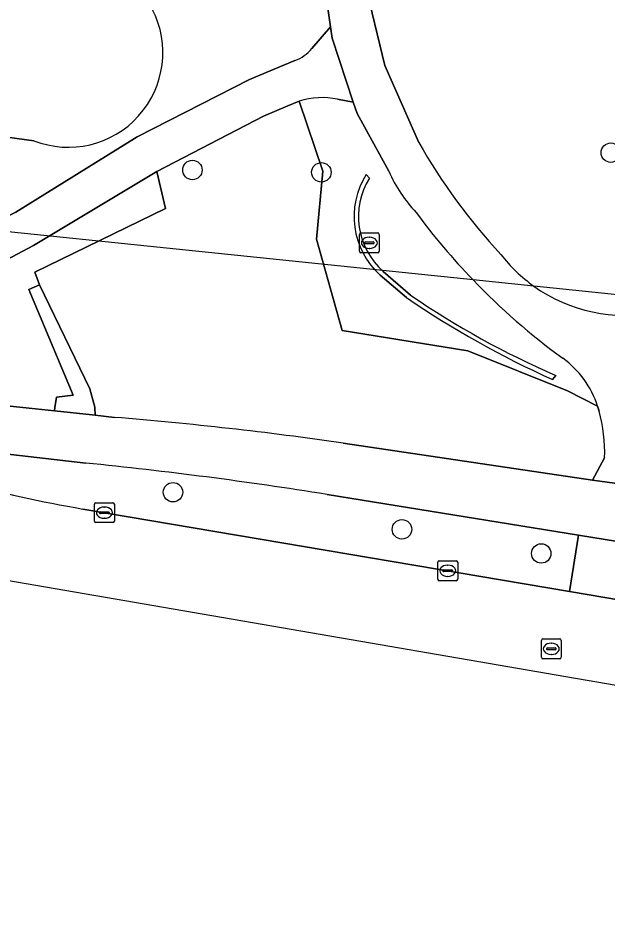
# Model space of a CAD drawing. Extents: x 161258 to 161838, y 380833 to 381727.
# Drawn here: x 161286.17 to 161315.76, y 380885.68 to 380930.82 of the extents above; entities that cross this region are included whole.
import ezdxf

# ---------------------------------------------------------------- set-up
doc = ezdxf.new("R2010")
doc.units = 0
for name, color, linetype in [('IMGEO_Berm_groen', 7, 'Continuous'), ('IMGEO_Boom', 7, 'Continuous'), ('IMGEO_Duiker', 7, 'Continuous'), ('IMGEO_Erf', 7, 'Continuous'), ('IMGEO_Fietspad_gesloten', 7, 'Continuous'), ('IMGEO_Groenvoorziening', 7, 'Continuous'), ('IMGEO_Haag', 7, 'Continuous'), ('IMGEO_Kolk', 7, 'Continuous'), ('IMGEO_Muur', 7, 'Continuous'), ('IMGEO_Rijbaan_lokaal_gesloten', 7, 'Continuous'), ('IMGEO_Rioolput', 7, 'Continuous'), ('IMGEO_Voetpad_gesloten', 7, 'Continuous'), ('IMGEO_Voetpad_open', 7, 'Continuous')]:
    doc.layers.add(name, color=color, linetype=linetype)

msp = doc.modelspace()

# ---------------------------------------------------------------- linework, layer by layer
at = {"layer": 'IMGEO_Berm_groen'}
for points in [[(161289.573, 380908.445), (161278.41, 380909.731), (161272.184, 380910.765), (161272.011, 380909.798), (161278.195, 380908.628), (161283.251, 380907.5)], [(161289.433, 380906.135), (161313.872, 380901.999), (161314.337, 380904.828), (161301.697, 380906.872)]]:
    msp.add_lwpolyline(points, dxfattribs=at)
for centre, radius, start, end in [((161268.382, 380697.607), 211.901, 80.95452, 84.26066), ((161302.411, 380979.592), 74.595, 255.11665, 259.98083)]:
    msp.add_arc(centre, radius, start, end, dxfattribs=at)
at = {"layer": 'IMGEO_Boom'}
for centre in [(161315.954, 380924.044), (161294.935, 380923.173), (161301.413, 380923.059), (161293.96, 380906.981), (161305.46, 380905.115), (161312.459, 380903.903)]:
    msp.add_circle(centre, 0.489, dxfattribs=at)
at = {"layer": 'IMGEO_Duiker'}
msp.add_lwpolyline([(161332.878, 380915.189), (161332.754, 380915.201), (161332.598, 380915.218), (161331.375, 380915.344), (161324.802, 380916.022), (161320.181, 380916.499), (161312.089, 380917.335), (161309.031, 380917.651), (161269.452, 380921.737), (161269.265, 380921.756), (161268.801, 380921.804)], dxfattribs=at)
at = {"layer": 'IMGEO_Erf'}
msp.add_lwpolyline([(161312.457, 380953.772), (161310.876, 380951.237), (161309.215, 380948.85), (161306.626, 380945.369), (161304.438, 380941.098), (161303.514, 380936.964), (161303.585, 380932.658), (161304.606, 380928.421), (161306.304, 380924.561)], dxfattribs=at)
for centre, radius, start, end in [((161332.384, 380939.347), 29.98, 209.5516, 222.9243), ((161316.704, 380923.791), 7.936, 217.7753, 234.4437), ((161316.668, 380923.759), 7.889, 234.5164, 281.5648)]:
    msp.add_arc(centre, radius, start, end, dxfattribs=at)
at = {"layer": 'IMGEO_Fietspad_gesloten'}
for points in [[(161291.023, 380910.744), (161290.048, 380910.848), (161289.902, 380910.864), (161288.002, 380911.068), (161284.178, 380911.477), (161284.149, 380911.48), (161281.533, 380911.76), (161271.059, 380913.418), (161270.662, 380913.494), (161270.249, 380911.086), (161272.184, 380910.765), (161278.41, 380909.731), (161289.573, 380908.445)], [(161392.197, 380899.636), (161361.104, 380900.258), (161358.704, 380900.422), (161326.205, 380905.912), (161317.975, 380907.188), (161315.04, 380907.592), (161302.51, 380909.45)], [(161301.697, 380906.872), (161314.337, 380904.828), (161321.243, 380903.698), (161349.653, 380898.903), (161356.959, 380897.619), (161362.845, 380897.192), (161384.222, 380896.717), (161387.882, 380896.696), (161390.277, 380896.628), (161388.096, 380893.481), (161388.724, 380893.566)]]:
    msp.add_lwpolyline(points, dxfattribs=at)
for centre, radius, start, end in [((161275.647, 380722.612), 188.759, 81.8181, 85.32746), ((161268.382, 380697.607), 211.901, 80.95452, 84.26066)]:
    msp.add_arc(centre, radius, start, end, dxfattribs=at)
at = {"layer": 'IMGEO_Groenvoorziening'}
for points in [[(161286.188, 380976.352), (161277.541, 380962.255), (161273.804, 380952.48), (161271.381, 380939.092), (161272.599, 380931.479), (161271.86, 380925.461), (161272.339, 380926.424), (161276.137, 380926.226), (161279.745, 380925.206), (161283.298, 380925.138), (161286.964, 380924.645)], [(161300.932, 380929.28), (161301.875, 380930.372), (161301.311, 380934.286), (161301.59, 380938.599), (161302.831, 380942.924), (161305.281, 380947.054), (161308.152, 380950.853), (161311.007, 380955.303)], [(161286.964, 380924.645), (161283.298, 380925.138), (161279.745, 380925.206), (161276.137, 380926.226), (161272.339, 380926.424), (161271.86, 380925.461), (161270.447, 380917.658), (161273.292, 380917.177), (161276.301, 380917.416), (161279.298, 380918.043), (161282.327, 380919.149), (161286.057, 380921.053), (161292.155, 380924.84), (161297.802, 380927.717), (161300.084, 380928.681)], [(161301.171, 380919.701), (161301.481, 380923.123), (161300.299, 380926.636), (161299.733, 380926.403), (161298.502, 380925.874), (161293.148, 380923.099), (161293.578, 380921.24), (161287.025, 380918.044), (161287.255, 380917.404), (161289.787, 380912.173), (161290.032, 380911.256), (161290.048, 380910.848), (161291.023, 380910.744)], [(161300.299, 380926.636), (161301.481, 380923.123), (161301.171, 380919.701), (161302.466, 380915.101), (161308.769, 380914.082), (161313.779, 380912.083), (161315.291, 380911.299)], [(161304.798, 380923.11), (161303.203, 380926.013), (161303.017, 380926.579), (161302.228, 380926.727)], [(161284.178, 380911.477), (161288.002, 380911.068), (161288.025, 380911.238), (161288.114, 380911.76), (161288.938, 380911.864), (161286.717, 380917.173), (161287.255, 380917.404), (161287.025, 380918.044), (161293.578, 380921.24), (161293.148, 380923.099), (161286.948, 380919.373), (161283.215, 380917.401)], [(161303.671, 380922.953), (161303.828, 380922.769)], [(161315.36, 380911.061), (161315.291, 380911.299), (161313.779, 380912.083), (161308.769, 380914.082), (161302.466, 380915.101), (161301.171, 380919.701)], [(161304.519, 380918.08), (161305.89, 380916.884)], [(161305.683, 380916.767), (161304.365, 380917.89)], [(161313.183, 380912.846), (161313.019, 380912.644)], [(161302.51, 380909.45), (161315.04, 380907.592), (161315.643, 380908.705)]]:
    msp.add_lwpolyline(points, dxfattribs=at)
msp.add_lwpolyline([(161287.255, 380917.404), (161286.717, 380917.173), (161288.938, 380911.864), (161288.114, 380911.76), (161288.025, 380911.238), (161288.002, 380911.068), (161289.902, 380910.864), (161290.048, 380910.848), (161290.032, 380911.256), (161289.787, 380912.173)], close=True, dxfattribs=at)
for centre, radius, start, end in [((161288.697, 380929.073), 4.755, 248.6202, 27.3728), ((161288.697, 380929.073), 4.755, 248.6202, 27.3728), ((161299.462, 380930.462), 1.886, 289.2634, 321.2089), ((161301.434, 380923.063), 3.749, 77.7747, 107.6271), ((161311.682, 380926.176), 7.535, 204.0063, 223.0162), ((161307.011, 380920.832), 3.957, 147.5825, 228.0276), ((161306.957, 380920.835), 3.678, 148.2728, 228.4934), ((161333.85, 380941.519), 34.433, 216.5048, 223.8813), ((161333.864, 380941.525), 34.448, 223.8725, 233.8457), ((161333.157, 380957.063), 48.77, 235.7137, 245.6123), ((161331.002, 380953.633), 44.509, 235.6541, 246.4009), ((161310.789, 380909.874), 4.722, 17.5687, 54.356), ((161307.956, 380908.977), 7.692, 357.9759, 15.7231), ((161275.647, 380722.612), 188.759, 81.8181, 85.32746)]:
    msp.add_arc(centre, radius, start, end, dxfattribs=at)
at = {"layer": 'IMGEO_Haag'}
msp.add_lwpolyline([(161287.255, 380917.404), (161286.717, 380917.173), (161288.938, 380911.864), (161288.114, 380911.76), (161288.025, 380911.238), (161288.002, 380911.068), (161289.902, 380910.864), (161290.048, 380910.848), (161290.032, 380911.256), (161289.787, 380912.173)], close=True, dxfattribs=at)
at = {"layer": 'IMGEO_Kolk'}
for p, q in [((161290.012, 380905.526), (161290.012, 380906.378)), ((161290.087, 380906.452), (161290.939, 380906.452)), ((161291.013, 380906.378), (161291.013, 380905.526)), ((161290.271, 380905.946), (161290.271, 380905.958)), ((161290.709, 380905.909), (161290.311, 380905.909)), ((161290.314, 380905.995), (161290.712, 380905.995)), ((161290.5, 380906.232), (161290.525, 380906.232)), ((161290.755, 380905.958), (161290.755, 380905.946)), ((161290.939, 380905.452), (161290.087, 380905.452)), ((161290.523, 380905.672), (161290.498, 380905.672)), ((161307.26, 380902.607), (161307.26, 380903.459)), ((161307.335, 380903.533), (161308.187, 380903.533)), ((161307.748, 380903.313), (161307.773, 380903.313)), ((161308.261, 380903.459), (161308.261, 380902.607)), ((161307.519, 380903.027), (161307.519, 380903.039)), ((161307.957, 380902.99), (161307.559, 380902.99)), ((161307.562, 380903.076), (161307.96, 380903.076)), ((161307.771, 380902.753), (161307.746, 380902.753)), ((161308.003, 380903.039), (161308.003, 380903.027)), ((161308.187, 380902.533), (161307.335, 380902.533))]:
    msp.add_line(p, q, dxfattribs=at)
for points in [[(161290.012, 380905.526), (161290.012, 380906.378)], [(161290.087, 380906.452), (161290.939, 380906.452)], [(161291.013, 380906.378), (161291.013, 380905.526)], [(161290.939, 380905.452), (161290.087, 380905.452)], [(161307.26, 380902.607), (161307.26, 380903.459)], [(161307.335, 380903.533), (161308.187, 380903.533)], [(161308.261, 380903.459), (161308.261, 380902.607)], [(161308.187, 380902.533), (161307.335, 380902.533)]]:
    msp.add_lwpolyline(points, dxfattribs=at)
for centre, radius, start, end in [((161290.089, 380906.376), 0.0765, 91.552, 178.448), ((161290.089, 380906.376), 0.0765, 91.552, 178.448), ((161290.937, 380906.376), 0.0765, 1.552, 88.448), ((161290.937, 380906.376), 0.0765, 1.552, 88.448), ((161290.311, 380905.955), 0.0403, 85.8775, 175.7526), ((161290.308, 380905.945), 0.0366, 178.938, 274.7102), ((161290.712, 380905.952), 0.043, 264.8664, 352.4533), ((161290.716, 380905.957), 0.0386, 1.7309, 96.639), ((161290.089, 380905.528), 0.0765, 181.552, 268.448), ((161290.089, 380905.528), 0.0765, 181.552, 268.448), ((161290.937, 380905.528), 0.0765, 271.552, 358.448), ((161290.937, 380905.528), 0.0765, 271.552, 358.448), ((161307.337, 380903.457), 0.0765, 91.552, 178.448), ((161307.337, 380903.457), 0.0765, 91.552, 178.448), ((161308.185, 380903.457), 0.0765, 1.552, 88.448), ((161308.185, 380903.457), 0.0765, 1.552, 88.448), ((161307.559, 380903.036), 0.0403, 85.8775, 175.7526), ((161307.556, 380903.026), 0.0366, 178.938, 274.7102), ((161307.96, 380903.033), 0.043, 264.8664, 352.4533), ((161307.964, 380903.038), 0.0386, 1.7309, 96.639), ((161307.337, 380902.609), 0.0765, 181.552, 268.448), ((161307.337, 380902.609), 0.0765, 181.552, 268.448), ((161308.185, 380902.609), 0.0765, 271.552, 358.448), ((161308.185, 380902.609), 0.0765, 271.552, 358.448)]:
    msp.add_arc(centre, radius, start, end, dxfattribs=at)
for centre, major_axis, ratio, start_param, end_param in [((161290.499, 380905.952), (-0.387, 0.002), 0.722429, 4.712389, 7.853982), ((161290.524, 380905.952), (-0.39, 0.002), 0.717154, 1.570796, 4.712389), ((161307.747, 380903.033), (-0.387, 0.002), 0.722429, 4.712389, 7.853982), ((161307.772, 380903.033), (-0.39, 0.002), 0.717154, 1.570796, 4.712389)]:
    msp.add_ellipse(centre, major_axis=major_axis, ratio=ratio, start_param=start_param, end_param=end_param, dxfattribs=at)
at = {"layer": 'IMGEO_Muur'}
for points in [[(161303.828, 380922.769), (161303.671, 380922.953)], [(161305.89, 380916.884), (161304.519, 380918.08)], [(161304.365, 380917.89), (161305.683, 380916.767)], [(161313.019, 380912.644), (161313.183, 380912.846)]]:
    msp.add_lwpolyline(points, dxfattribs=at)
for centre, radius, start, end in [((161307.011, 380920.832), 3.957, 147.5825, 228.0276), ((161306.957, 380920.835), 3.678, 148.2728, 228.4934), ((161333.157, 380957.063), 48.77, 235.7137, 245.6123), ((161331.002, 380953.633), 44.509, 235.6541, 246.4009)]:
    msp.add_arc(centre, radius, start, end, dxfattribs=at)
at = {"layer": 'IMGEO_Rijbaan_lokaal_gesloten'}
for points in [[(161283.251, 380907.5), (161278.195, 380908.628), (161272.011, 380909.798), (161270.091, 380910.161), (161269.271, 380905.376), (161329.046, 380895.067), (161380.338, 380885.681)], [(161379.317, 380888.892), (161379.528, 380888.885), (161379.529, 380893.446), (161364.03, 380893.75), (161362.355, 380893.912), (161351.579, 380895.651), (161349.121, 380895.969), (161320.775, 380900.825), (161313.872, 380901.999), (161289.433, 380906.135)]]:
    msp.add_lwpolyline(points, dxfattribs=at)
msp.add_arc((161302.411, 380979.592), 74.595, 255.11665, 259.98083, dxfattribs=at)
at = {"layer": 'IMGEO_Rioolput'}
for p, q in [((161303.323, 380919.089), (161303.323, 380919.941)), ((161303.398, 380920.015), (161304.25, 380920.015)), ((161304.324, 380919.941), (161304.324, 380919.089)), ((161303.582, 380919.509), (161303.582, 380919.521)), ((161304.02, 380919.472), (161303.622, 380919.472)), ((161303.625, 380919.558), (161304.023, 380919.558)), ((161303.811, 380919.795), (161303.836, 380919.795)), ((161304.066, 380919.521), (161304.066, 380919.509)), ((161304.25, 380919.015), (161303.398, 380919.015)), ((161303.834, 380919.235), (161303.809, 380919.235)), ((161312.463, 380898.684), (161312.463, 380899.536)), ((161312.538, 380899.61), (161313.39, 380899.61)), ((161313.464, 380899.536), (161313.464, 380898.684)), ((161312.722, 380899.104), (161312.722, 380899.116)), ((161312.765, 380899.153), (161313.163, 380899.153)), ((161312.951, 380899.39), (161312.976, 380899.39)), ((161313.206, 380899.116), (161313.206, 380899.104)), ((161313.16, 380899.067), (161312.762, 380899.067)), ((161312.974, 380898.83), (161312.949, 380898.83)), ((161313.39, 380898.61), (161312.538, 380898.61))]:
    msp.add_line(p, q, dxfattribs=at)
for points in [[(161303.323, 380919.089), (161303.323, 380919.941)], [(161303.398, 380920.015), (161304.25, 380920.015)], [(161304.324, 380919.941), (161304.324, 380919.089)], [(161304.25, 380919.015), (161303.398, 380919.015)], [(161312.463, 380898.684), (161312.463, 380899.536)], [(161312.538, 380899.61), (161313.39, 380899.61)], [(161313.464, 380899.536), (161313.464, 380898.684)], [(161313.39, 380898.61), (161312.538, 380898.61)]]:
    msp.add_lwpolyline(points, dxfattribs=at)
for centre, radius, start, end in [((161303.4, 380919.939), 0.0765, 91.552, 178.448), ((161303.4, 380919.939), 0.0765, 91.552, 178.448), ((161304.248, 380919.939), 0.0765, 1.552, 88.448), ((161304.248, 380919.939), 0.0765, 1.552, 88.448), ((161303.622, 380919.518), 0.0403, 85.8775, 175.7526), ((161303.619, 380919.508), 0.0366, 178.938, 274.7102), ((161304.023, 380919.515), 0.043, 264.8664, 352.4533), ((161304.027, 380919.52), 0.0386, 1.7309, 96.639), ((161303.4, 380919.091), 0.0765, 181.552, 268.448), ((161303.4, 380919.091), 0.0765, 181.552, 268.448), ((161304.248, 380919.091), 0.0765, 271.552, 358.448), ((161304.248, 380919.091), 0.0765, 271.552, 358.448), ((161312.54, 380899.534), 0.0765, 91.552, 178.448), ((161312.54, 380899.534), 0.0765, 91.552, 178.448), ((161313.388, 380899.534), 0.0765, 1.552, 88.448), ((161313.388, 380899.534), 0.0765, 1.552, 88.448), ((161312.762, 380899.113), 0.0403, 85.8775, 175.7526), ((161312.759, 380899.103), 0.0366, 178.938, 274.7102), ((161313.163, 380899.11), 0.043, 264.8664, 352.4533), ((161313.167, 380899.115), 0.0386, 1.7309, 96.639), ((161312.54, 380898.686), 0.0765, 181.552, 268.448), ((161312.54, 380898.686), 0.0765, 181.552, 268.448), ((161313.388, 380898.686), 0.0765, 271.552, 358.448), ((161313.388, 380898.686), 0.0765, 271.552, 358.448)]:
    msp.add_arc(centre, radius, start, end, dxfattribs=at)
for centre, major_axis, ratio, start_param, end_param in [((161303.81, 380919.515), (-0.387, 0.002), 0.722429, 4.712389, 7.853982), ((161303.835, 380919.515), (-0.39, 0.002), 0.717154, 1.570796, 4.712389), ((161312.95, 380899.11), (-0.387, 0.002), 0.722429, 4.712389, 7.853982), ((161312.975, 380899.11), (-0.39, 0.002), 0.717154, 1.570796, 4.712389)]:
    msp.add_ellipse(centre, major_axis=major_axis, ratio=ratio, start_param=start_param, end_param=end_param, dxfattribs=at)
at = {"layer": 'IMGEO_Voetpad_gesloten'}
for points in [[(161311.007, 380955.303), (161308.152, 380950.853), (161305.281, 380947.054), (161302.831, 380942.924), (161301.59, 380938.599), (161301.311, 380934.286), (161301.875, 380930.372), (161301.957, 380929.8), (161303.017, 380926.579), (161303.203, 380926.013), (161304.798, 380923.11)], [(161306.304, 380924.561), (161304.606, 380928.421), (161303.585, 380932.658), (161303.514, 380936.964), (161304.438, 380941.098), (161306.626, 380945.369), (161309.215, 380948.85), (161310.876, 380951.237), (161312.457, 380953.772)], [(161302.228, 380926.727), (161303.017, 380926.579), (161301.957, 380929.8), (161301.875, 380930.372), (161300.932, 380929.28)], [(161300.084, 380928.681), (161297.802, 380927.717), (161292.155, 380924.84), (161286.057, 380921.053), (161282.327, 380919.149), (161279.298, 380918.043), (161276.301, 380917.416), (161273.292, 380917.177), (161270.447, 380917.658), (161270.107, 380915.781), (161273.188, 380915.306), (161276.387, 380915.441), (161279.785, 380916.12), (161283.215, 380917.401), (161286.948, 380919.373), (161293.148, 380923.099), (161298.502, 380925.874)], [(161298.502, 380925.874), (161299.733, 380926.403), (161300.299, 380926.636)], [(161315.291, 380911.299), (161315.36, 380911.061)], [(161315.643, 380908.705), (161315.04, 380907.592), (161317.975, 380907.188), (161318.138, 380909.145)]]:
    msp.add_lwpolyline(points, dxfattribs=at)
for centre, radius, start, end in [((161299.462, 380930.462), 1.886, 289.2634, 321.2089), ((161301.434, 380923.063), 3.749, 77.7747, 107.6271), ((161332.384, 380939.347), 29.98, 209.5516, 222.9243), ((161311.682, 380926.176), 7.535, 204.0063, 223.0162), ((161333.85, 380941.519), 34.433, 216.5048, 223.8813), ((161316.704, 380923.791), 7.936, 217.7753, 234.4437), ((161333.864, 380941.525), 34.448, 223.8725, 233.8457), ((161316.668, 380923.759), 7.889, 234.5164, 281.5648), ((161310.789, 380909.874), 4.722, 17.5687, 54.356), ((161307.956, 380908.977), 7.692, 357.9759, 15.7231)]:
    msp.add_arc(centre, radius, start, end, dxfattribs=at)
at = {"layer": 'IMGEO_Voetpad_open'}
msp.add_lwpolyline([(161321.243, 380903.698), (161314.337, 380904.828), (161313.872, 380901.999), (161320.775, 380900.825)], close=True, dxfattribs=at)

doc.saveas('drawing.dxf')
